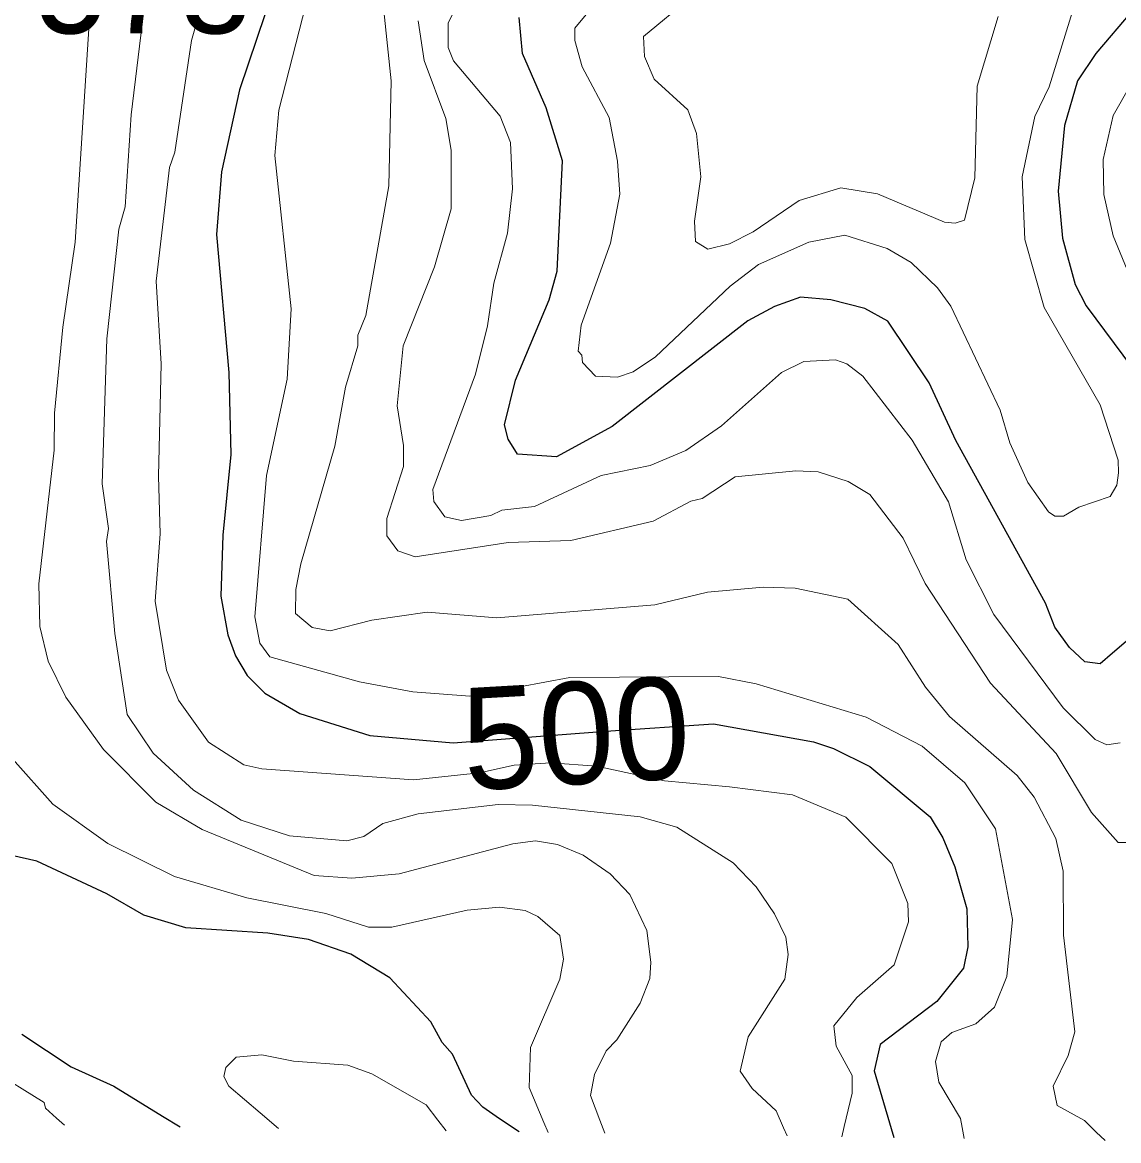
# Model space of a CAD drawing. Extents: x 673.3 to 698.5, y 6984.3 to 7012.3.
# Drawn here: x 681.875 to 682.735, y 6984.485 to 6985.361 of the extents above; entities that cross this region are included whole.
import ezdxf
from ezdxf.enums import TextEntityAlignment as Align

# ---------------------------------------------------------------- set-up
doc = ezdxf.new("R2010")
doc.units = 0
doc.header["$LTSCALE"] = 0.032
doc.layers.add('1', color=7, linetype='Continuous', lineweight=25)
doc.layers.add('2', color=7, linetype='Continuous', lineweight=13)
doc.layers.add('21', color=7, linetype='Continuous')
doc.layers.add('61', color=7, linetype='Continuous')

msp = doc.modelspace()

# ---------------------------------------------------------------- linework, layer by layer
at = {"layer": '1'}
for points in [[(682.0992, 6985.4676), (682.0454, 6985.308), (682.0315, 6985.2438), (682.0275, 6985.1946), (682.0372, 6985.0864), (682.0388, 6985.0223), (682.0323, 6984.9591), (682.0308, 6984.9112), (682.0364, 6984.881)], [(682.7405, 6984.8757), (682.7297, 6984.8665), (682.7201, 6984.8582), (682.7081, 6984.8598), (682.6959, 6984.8711), (682.6845, 6984.887), (682.6772, 6984.9057), (682.6068, 6985.0333), (682.586, 6985.0783), (682.5535, 6985.1268), (682.5356, 6985.1366), (682.5089, 6985.1435), (682.4852, 6985.1454), (682.4648, 6985.1383), (682.4439, 6985.127), (682.3376, 6985.0441), (682.294, 6985.0204), (682.2634, 6985.0225), (682.256, 6985.0343), (682.2531, 6985.0455), (682.2618, 6985.0806), (682.2883, 6985.1434), (682.2945, 6985.166), (682.2986, 6985.2523), (682.2859, 6985.2939), (682.2672, 6985.3363), (682.2646, 6985.3646)], [(682.7451, 6985.3698), (682.7166, 6985.3364), (682.7023, 6985.3151), (682.692, 6985.28), (682.6872, 6985.2286), (682.6904, 6985.1917), (682.7005, 6985.1555), (682.709, 6985.1386), (682.7454, 6985.09)], [(682.0364, 6984.881), (682.0423, 6984.8644), (682.0514, 6984.849), (682.0653, 6984.8352), (682.0928, 6984.8194), (682.1475, 6984.8022), (682.213, 6984.7963), (682.3325, 6984.8054), (682.417, 6984.8113), (682.4954, 6984.7971), (682.5111, 6984.792), (682.5395, 6984.7777), (682.5867, 6984.7385), (682.5967, 6984.7218), (682.6062, 6984.6992), (682.6155, 6984.6663), (682.6162, 6984.6366), (682.613, 6984.6197), (682.5919, 6984.5936), (682.5477, 6984.5601), (682.543, 6984.5393), (682.5561, 6984.4942), (682.5582, 6984.4871)], [(682.2646, 6984.4915), (682.2493, 6984.5019), (682.2362, 6984.5108), (682.2274, 6984.5204), (682.2124, 6984.5525), (682.2043, 6984.5615), (682.1954, 6984.5778), (682.1632, 6984.6123), (682.1328, 6984.6308), (682.0996, 6984.6424), (682.0676, 6984.6472), (682.0035, 6984.6514), (681.9706, 6984.6613), (681.9414, 6984.678), (681.8867, 6984.7037), (681.8472, 6984.7124)], [(681.8748, 6984.5681), (681.9135, 6984.5425), (681.9471, 6984.5274), (681.9852, 6984.5039), (681.999, 6984.4954)]]:
    msp.add_lwpolyline(points, dxfattribs=at)
at = {"layer": '2'}
for points in [[(682.6135, 6984.4863), (682.6119, 6984.495), (682.6106, 6984.502), (682.5937, 6984.5304), (682.591, 6984.5468), (682.5953, 6984.562), (682.6037, 6984.5695), (682.6225, 6984.5762), (682.6371, 6984.5893), (682.647, 6984.6133), (682.6512, 6984.6579), (682.638, 6984.729), (682.614, 6984.7651), (682.5804, 6984.7937), (682.5367, 6984.8164), (682.4504, 6984.8426), (682.4208, 6984.8483), (682.3045, 6984.8475), (682.226, 6984.8329), (682.1813, 6984.8363), (682.1396, 6984.8441), (682.0692, 6984.8638), (682.0614, 6984.8744), (682.0576, 6984.895), (682.0667, 6985.0058), (682.0828, 6985.0813), (682.086, 6985.1364), (682.0731, 6985.2566), (682.0763, 6985.292), (682.1055, 6985.4064)], [(682.3467, 6985.4028), (682.3084, 6985.3562), (682.3084, 6985.3465), (682.314, 6985.3259), (682.3352, 6985.2863), (682.3418, 6985.2521), (682.3435, 6985.2263), (682.3362, 6985.1877), (682.3132, 6985.1236), (682.311, 6985.1031), (682.3139, 6985.1), (682.3143, 6985.0943), (682.3244, 6985.0837), (682.3418, 6985.0829), (682.3541, 6985.0871), (682.3714, 6985.0987), (682.43, 6985.1542), (682.4523, 6985.1712), (682.4918, 6985.1885), (682.52, 6985.1942), (682.553, 6985.1837), (682.572, 6985.1726), (682.5926, 6985.1527), (682.603, 6985.1385), (682.6416, 6985.057), (682.6492, 6985.0315), (682.6632, 6985.0004), (682.6796, 6984.9772), (682.6846, 6984.9739), (682.6913, 6984.9739), (682.7034, 6984.981), (682.7278, 6984.9893), (682.7331, 6984.9981), (682.7343, 6985.008), (682.7342, 6985.0178), (682.7199, 6985.0612), (682.676, 6985.1374), (682.661, 6985.1907), (682.6589, 6985.2398), (682.6688, 6985.287), (682.6801, 6985.3103), (682.6994, 6985.3728)], [(681.9298, 6985.3927), (681.9166, 6985.1886), (681.9069, 6985.122), (681.9004, 6985.0546), (681.9003, 6985.0257), (681.8882, 6984.921), (681.8889, 6984.8874), (681.8954, 6984.8603), (681.9093, 6984.8322), (681.9388, 6984.7911), (681.98, 6984.75), (682.0163, 6984.7285), (682.1039, 6984.6923), (682.1335, 6984.6904), (682.1705, 6984.6937), (682.2598, 6984.7173), (682.2774, 6984.7197), (682.2947, 6984.7166), (682.3147, 6984.7084), (682.3359, 6984.6938), (682.3513, 6984.6776), (682.3646, 6984.6493), (682.3678, 6984.6246), (682.367, 6984.6116), (682.3596, 6984.5924), (682.3411, 6984.5636), (682.3329, 6984.5551), (682.3236, 6984.5364), (682.3207, 6984.5201), (682.328, 6984.5007), (682.3318, 6984.4905)], [(682.7357, 6984.7963), (682.7253, 6984.7948), (682.7161, 6984.7989), (682.6911, 6984.8239), (682.6367, 6984.897), (682.6151, 6984.9398), (682.6011, 6984.9851), (682.5726, 6985.0335), (682.5341, 6985.0835), (682.5216, 6985.0934), (682.5126, 6985.0965), (682.4877, 6985.0951), (682.4702, 6985.0865), (682.4233, 6985.0448), (682.3953, 6985.0253), (682.3673, 6985.0137), (682.3289, 6985.0059), (682.2768, 6984.9814), (682.2511, 6984.9787), (682.2424, 6984.9744), (682.2195, 6984.9706), (682.2064, 6984.9733), (682.1977, 6984.9853), (682.1969, 6984.9949), (682.2304, 6985.0851), (682.2398, 6985.123), (682.2449, 6985.1565), (682.2555, 6985.1956), (682.2595, 6985.2305), (682.2579, 6985.2666), (682.2497, 6985.2873), (682.2132, 6985.3306), (682.2089, 6985.3412), (682.2091, 6985.3601), (682.2198, 6985.3826)], [(682.6401, 6985.3653), (682.6236, 6985.3109), (682.6219, 6985.239), (682.6136, 6985.2059), (682.6064, 6985.2035), (682.5981, 6985.2043), (682.5456, 6985.2264), (682.5169, 6985.2311), (682.4841, 6985.2212), (682.448, 6985.1966), (682.4295, 6985.1874), (682.4126, 6985.1832), (682.4029, 6985.1891), (682.4021, 6985.2051), (682.407, 6985.2397), (682.4036, 6985.2738), (682.3969, 6985.2923), (682.3706, 6985.3164), (682.3629, 6985.334), (682.3622, 6985.3497), (682.3994, 6985.3808)], [(682.4746, 6984.4884), (682.4718, 6984.4948), (682.4661, 6984.5081), (682.4472, 6984.5255), (682.4379, 6984.539), (682.4441, 6984.566), (682.4729, 6984.6112), (682.4754, 6984.6304), (682.4736, 6984.6441), (682.4648, 6984.6625), (682.4503, 6984.6836), (682.4324, 6984.7024), (682.3882, 6984.7302), (682.3595, 6984.7383), (682.2751, 6984.7474), (682.2481, 6984.7481), (682.1856, 6984.7407), (682.1579, 6984.7331), (682.1428, 6984.7229), (682.1295, 6984.7197), (682.0846, 6984.7235), (682.0468, 6984.7357), (682.0095, 6984.7593), (681.9777, 6984.7882), (681.9574, 6984.8186), (681.9477, 6984.8819), (681.9412, 6984.954), (681.9427, 6984.9643), (681.9379, 6984.9992), (681.9415, 6985.1128), (681.9509, 6985.1988), (681.9559, 6985.2162), (681.9607, 6985.2884), (681.9705, 6985.3701)], [(682.0134, 6985.3657), (682.0078, 6985.3465), (681.9949, 6985.2591), (681.9907, 6985.2472), (681.9803, 6985.1581), (681.9842, 6985.0932), (681.9819, 6985.0053), (681.9834, 6984.9601), (681.9794, 6984.9073), (681.9883, 6984.8532), (681.9977, 6984.8298), (682.0213, 6984.7968), (682.0489, 6984.7792), (682.0629, 6984.7761), (682.1819, 6984.7673), (682.2335, 6984.7728), (682.2607, 6984.7788), (682.2894, 6984.7807), (682.3253, 6984.778), (682.3786, 6984.7667), (682.4296, 6984.7619), (682.4789, 6984.7557)], [(682.7239, 6984.4847), (682.717, 6984.4914), (682.7077, 6984.5005), (682.6862, 6984.5122), (682.6831, 6984.5275), (682.6949, 6984.5515), (682.7002, 6984.57), (682.6912, 6984.6457), (682.6911, 6984.6957), (682.6854, 6984.7213), (682.6683, 6984.7539), (682.6549, 6984.7707), (682.602, 6984.817), (682.583, 6984.84), (682.5617, 6984.8735), (682.5222, 6984.909), (682.481, 6984.9175), (682.456, 6984.9183), (682.4124, 6984.9143), (682.371, 6984.9044), (682.2471, 6984.8943), (682.1925, 6984.8988), (682.1491, 6984.8924), (682.1165, 6984.8842), (682.1024, 6984.8867), (682.0894, 6984.8976), (682.0897, 6984.9164), (682.0935, 6984.9366), (682.1202, 6985.0289), (682.1285, 6985.075), (682.1381, 6985.1074), (682.1383, 6985.1158), (682.1446, 6985.1312), (682.1626, 6985.2327), (682.1643, 6985.3151), (682.1586, 6985.3698)], [(682.1855, 6985.3621), (682.1903, 6985.3308), (682.2073, 6985.2855)], [(682.7696, 6985.3571), (682.7301, 6985.2878), (682.7223, 6985.2534), (682.723, 6985.2259), (682.7301, 6985.1936), (682.7484, 6985.1491)], [(682.2073, 6985.2855), (682.2114, 6985.2607), (682.2114, 6985.2148), (682.1984, 6985.1692), (682.1737, 6985.1074), (682.1691, 6985.0605), (682.174, 6985.0294), (682.174, 6985.0129), (682.161, 6984.9721), (682.161, 6984.9584), (682.1695, 6984.9467), (682.1831, 6984.9421), (682.2561, 6984.9534), (682.3051, 6984.955), (682.3698, 6984.9699), (682.3991, 6984.9856), (682.408, 6984.9878), (682.4339, 6985.0047), (682.4816, 6985.0095), (682.499, 6985.0087), (682.5225, 6985.001), (682.5395, 6984.991), (682.5657, 6984.9566), (682.5828, 6984.9213), (682.634, 6984.8431), (682.6856, 6984.7879), (682.7133, 6984.7418), (682.7341, 6984.7183), (682.7416, 6984.7182)], [(682.2875, 6984.4911), (682.2841, 6984.499), (682.2725, 6984.5262), (682.2735, 6984.5576), (682.2966, 6984.6113), (682.2995, 6984.6269), (682.2965, 6984.6453), (682.2792, 6984.6603), (682.2694, 6984.6651), (682.2492, 6984.6675), (682.224, 6984.6652), (682.1649, 6984.652), (682.1465, 6984.6519), (682.1132, 6984.6626), (682.0511, 6984.6748), (681.9946, 6984.6917), (681.9422, 6984.7176), (681.8993, 6984.7483), (681.8677, 6984.7838)], [(682.4789, 6984.7557), (682.5206, 6984.7381), (682.5568, 6984.7017), (682.5694, 6984.6704), (682.5698, 6984.6562), (682.5587, 6984.6224), (682.5292, 6984.5969), (682.5112, 6984.5747), (682.513, 6984.5588), (682.5257, 6984.5357), (682.5257, 6984.522), (682.5194, 6984.4958), (682.5175, 6984.4877)], [(682.0761, 6984.4942), (682.0616, 6984.5065), (682.037, 6984.5273), (682.0333, 6984.535), (682.0348, 6984.5421), (682.0428, 6984.5501), (682.063, 6984.5519), (682.0879, 6984.5469), (682.1305, 6984.5437), (682.1491, 6984.5371), (682.1918, 6984.5128), (682.201, 6984.5007), (682.2074, 6984.4923)], [(681.8502, 6984.5408), (681.8925, 6984.5147), (681.8934, 6984.5102), (681.9021, 6984.5023), (681.9083, 6984.4967)]]:
    msp.add_lwpolyline(points, dxfattribs=at)

# ---------------------------------------------------------------- texts
at = {"layer": '21', "width": 0.95}
msp.add_text('578', height=0.08, dxfattribs=at).set_placement((681.8853, 6985.3522))
at = {"layer": '61'}
msp.add_text('500', height=0.08, rotation=3.27, dxfattribs=at).set_placement((682.31147, 6984.76409), align=Align.CENTER)

doc.saveas('drawing.dxf')
